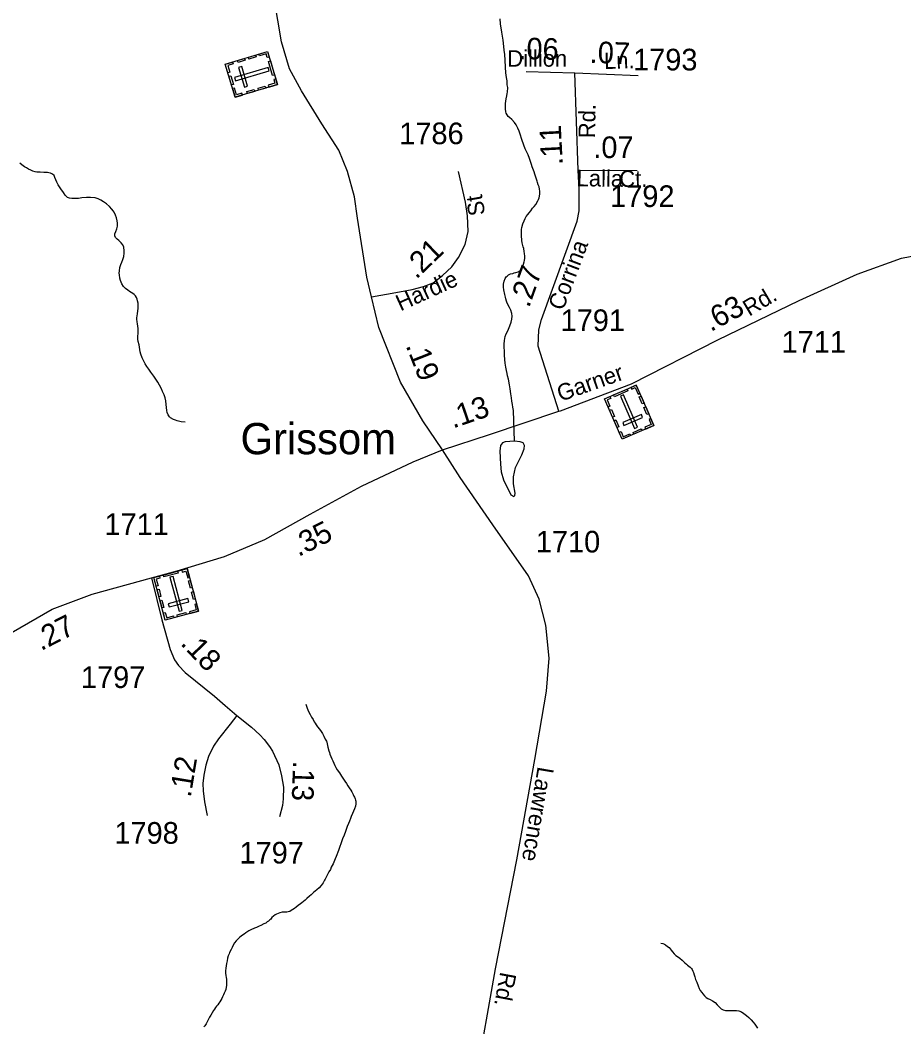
# Model space of a CAD drawing. Extents: x 2056842 to 2160602, y 826753 to 1016856.
# Drawn here: x 2116862 to 2121968, y 842001 to 847815 of the extents above; entities that cross this region are included whole.
import ezdxf

# ---------------------------------------------------------------- set-up
doc = ezdxf.new("R2010")
doc.units = 0
for name, color, linetype in [('Exist Civil Demographics City Label', 7, 'Continuous'), ('Exist Cultural Cemetery CELL', 7, 'Continuous'), ('Exist Hydrographic Creek Single Shore', 7, 'Continuous'), ('Exist Hydrographic Misc Water Feature', 7, 'Continuous'), ('Exist Road Secondary Mileage Hundredths English Label', 7, 'Continuous'), ('Exist Road Secondary Type 51 Attributed', 7, 'Continuous'), ('Exist Road Secondary Type 51 Label', 7, 'Continuous'), ('Exist Road Secondary Type 51 Number Label', 7, 'Continuous')]:
    doc.layers.add(name, color=color, linetype=linetype)

msp = doc.modelspace()

# ---------------------------------------------------------------- linework, layer by layer
at = {"layer": 'Exist Cultural Cemetery CELL'}
for points in [[(2118104.9, 847370.2), (2118047.8, 847560.9), (2118291.7, 847634), (2118348.8, 847443.3)], [(2118162.6, 847583.5), (2118121.1, 847571), (2118117.8, 847581.9), (2118159.3, 847594.4)], [(2118225.7, 847602.4), (2118184.2, 847589.9), (2118180.9, 847600.8), (2118222.4, 847613.3)], [(2118301.2, 847602.3), (2118290.2, 847599), (2118283.9, 847620.1), (2118245.1, 847608.5), (2118241.9, 847619.1), (2118291.7, 847634)], [(2118089.3, 847573.4), (2118092.5, 847562.5), (2118061.7, 847553.3), (2118073.4, 847514.5), (2118062.7, 847511.3), (2118047.8, 847561)], [(2118101.7, 847483), (2118107.1, 847465.2), (2118301.3, 847523.4), (2118295.9, 847541.3)], [(2118158.4, 847428.8), (2118176.3, 847434.2), (2118142.5, 847547), (2118124.6, 847541.6)], [(2118321.3, 847495.1), (2118297, 847576.3), (2118307.9, 847579.6), (2118332.3, 847498.3)], [(2118083.7, 847441.1), (2118068.8, 847490.8), (2118079.7, 847494.1), (2118094.6, 847444.4)], [(2118146.4, 847382.6), (2118143.2, 847393.5), (2118112.3, 847384.3), (2118100.7, 847423.1), (2118090, 847419.9), (2118104.9, 847370.2)], [(2118281.9, 847423.2), (2118240.4, 847410.8), (2118237.1, 847421.7), (2118278.6, 847434.1)], [(2118339.3, 847475), (2118328.3, 847471.7), (2118334.6, 847450.6), (2118295.9, 847439), (2118299.1, 847428.4), (2118348.8, 847443.3)], [(2118217.5, 847403.9), (2118176, 847391.5), (2118172.7, 847402.4), (2118214.2, 847414.8)], [(2120523.4, 845474.3), (2120341, 845394.7), (2120239, 845628), (2120421.5, 845707.7)], [(2120373.4, 845674.2), (2120295.7, 845640.2), (2120291.1, 845650.6), (2120368.9, 845684.6)], [(2120391.2, 845694.4), (2120395.8, 845683.9), (2120416, 845692.7), (2120432.1, 845655.6), (2120442.3, 845660.1), (2120421.6, 845707.7)], [(2120269.4, 845641.3), (2120274, 845630.7), (2120253.8, 845621.9), (2120270, 845584.9), (2120259.8, 845580.4), (2120239, 845628)], [(2120411.8, 845457.6), (2120428.9, 845465), (2120347.7, 845650.9), (2120330.6, 845643.4)], [(2120449.5, 845643.6), (2120466.8, 845603.9), (2120456.4, 845599.4), (2120439.1, 845639)], [(2120278.4, 845566.3), (2120295.7, 845526.6), (2120285.3, 845522.1), (2120268, 845561.8)], [(2120476.4, 845582), (2120493.7, 845542.3), (2120483.3, 845537.7), (2120466, 845577.4)], [(2120304.7, 845505.9), (2120322.1, 845466.2), (2120311.7, 845461.6), (2120294.3, 845501.3)], [(2120458.8, 845520.4), (2120451.3, 845537.5), (2120343.4, 845490.4), (2120350.9, 845473.2)], [(2120506.1, 845514), (2120495.7, 845509.5), (2120508.6, 845480), (2120471.4, 845463.8), (2120475.8, 845453.6), (2120523.4, 845474.3)], [(2120455.5, 845444.7), (2120408, 845424), (2120403.5, 845434.4), (2120451, 845455.2)], [(2120323.5, 845434.4), (2120333.9, 845438.9), (2120346.8, 845409.4), (2120384, 845425.6), (2120388.4, 845415.4), (2120340.9, 845394.7)], [(2117893.5, 844401.2), (2117701.2, 844349.7), (2117635.3, 844595.6), (2117827.6, 844647.2)], [(2117775.1, 844621.2), (2117693.1, 844599.2), (2117690.2, 844610.3), (2117772.1, 844632.2)], [(2117795.7, 844638.6), (2117798.6, 844627.5), (2117819.9, 844633.2), (2117830.4, 844594.1), (2117841.1, 844597), (2117827.7, 844647.1)], [(2117667.3, 844604.2), (2117670.3, 844593.1), (2117649, 844587.4), (2117659.5, 844548.4), (2117648.7, 844545.5), (2117635.3, 844595.6)], [(2117780.6, 844401.3), (2117798.7, 844406.1), (2117746.2, 844602), (2117728.1, 844597.2)], [(2117845.7, 844579.6), (2117857, 844537.8), (2117846, 844534.8), (2117834.8, 844576.7)], [(2117665, 844528.8), (2117676.2, 844486.9), (2117665.2, 844484), (2117654, 844525.8)], [(2117863.1, 844514.7), (2117874.4, 844472.9), (2117863.4, 844469.9), (2117852.1, 844511.8)], [(2117682, 844465.1), (2117693.3, 844423.3), (2117682.3, 844420.3), (2117671, 844462.1)], [(2117836.5, 844456.4), (2117831.7, 844474.4), (2117717.9, 844444), (2117722.8, 844425.9)], [(2117882.3, 844443.1), (2117871.4, 844440.1), (2117879.7, 844409), (2117840.5, 844398.5), (2117843.4, 844387.8), (2117893.5, 844401.2)], [(2117689.9, 844391.6), (2117700.9, 844394.5), (2117709.2, 844363.4), (2117748.4, 844373.9), (2117751.3, 844363.2), (2117701.2, 844349.7)], [(2117822, 844382.1), (2117771.9, 844368.7), (2117769, 844379.7), (2117819, 844393.1)]]:
    msp.add_lwpolyline(points, close=True, dxfattribs=at)
at = {"layer": 'Exist Hydrographic Creek Single Shore'}
msp.add_lwpolyline([(2120563.1, 842484.9), (2120575.2, 842481.5), (2120585.3, 842477.6), (2120591.4, 842473.8), (2120601.5, 842465.4), (2120611.3, 842458.2), (2120618.3, 842451.1), (2120623.4, 842443.8), (2120631.4, 842433.6), (2120641.5, 842422), (2120650.9, 842412.8), (2120660.1, 842406.2), (2120673, 842396.9), (2120686.2, 842386.8), (2120694.2, 842378.3), (2120702.2, 842370.6), (2120711.4, 842362.3), (2120718.6, 842356.4), (2120732.7, 842344.8), (2120740.3, 842337.2), (2120744.4, 842331.3), (2120748.7, 842323), (2120752.8, 842314.6), (2120756.5, 842301.5), (2120760.8, 842289.1), (2120764.9, 842275.1), (2120771.3, 842259.5), (2120779.5, 842237.2), (2120785, 842222.9), (2120791.6, 842211.3), (2120800, 842199.6), (2120805.7, 842191.4), (2120815.8, 842179.7), (2120826, 842169.7), (2120836.1, 842163.7), (2120849.2, 842158.4), (2120862.5, 842151.6), (2120877.3, 842140.8), (2120890, 842128.3), (2120902.7, 842114.7), (2120912.3, 842104.6), (2120924.6, 842098.7), (2120938.2, 842095.8), (2120966.9, 842094.8), (2120984.7, 842094.9), (2121000.5, 842095.7), (2121014.3, 842093.6), (2121029, 842087.4), (2121042.6, 842077.6), (2121059, 842065.8), (2121071.3, 842055.4), (2121085.2, 842042), (2121096.9, 842028), (2121107.1, 842016.3), (2121114.9, 842004.5), (2121121.5, 841992.2)], dxfattribs=at)
at = {"layer": 'Exist Hydrographic Misc Water Feature'}
for points in [[(2119862.5, 846838.4), (2119860, 846852.5), (2119856.1, 846864.9), (2119852, 846878.1), (2119850.2, 846884.9), (2119844, 846902), (2119835.8, 846926), (2119831.7, 846940), (2119821.1, 846968.4), (2119817.2, 846980.8), (2119804.9, 847016.3), (2119796.7, 847038.2), (2119780.3, 847072.4), (2119772.3, 847093.8), (2119761.2, 847126.8), (2119751.5, 847155.8), (2119745.4, 847174.2), (2119737.6, 847191.6), (2119727.3, 847211.4), (2119719.1, 847223.6), (2119703.8, 847240.6), (2119688.8, 847253), (2119682.4, 847258.8), (2119676.7, 847267.4), (2119670.8, 847277.2), (2119668.5, 847284.8), (2119666.4, 847302.6), (2119666, 847320.9), (2119666.2, 847334.7), (2119667.9, 847347), (2119669.7, 847360.9), (2119673.6, 847379), (2119675.7, 847391.3), (2119677.5, 847399.5), (2119679.4, 847425.6), (2119676.7, 847441), (2119675.3, 847465.2), (2119673, 847484.6), (2119668.5, 847511.3), (2119666.2, 847543.3), (2119664, 847583.4), (2119661.9, 847616.9), (2119659.5, 847640.9), (2119655, 847682.9), (2119653.1, 847699.4), (2119644.5, 847745.3), (2119637.9, 847794.7), (2119635.7, 847822.5)], [(2117063.1, 846906.1), (2117058.2, 846917), (2117049, 846926.1), (2117038.5, 846932.1), (2117029.1, 846934), (2117020.9, 846935.6), (2117010.6, 846935.9), (2116998.7, 846936.1), (2116978.6, 846937.5), (2116969, 846937.8), (2116959.1, 846937.6), (2116948.9, 846939.6), (2116936.6, 846943.1), (2116924.9, 846948.6), (2116910.5, 846955.2), (2116898.9, 846961.4), (2116886.8, 846967.3), (2116872.6, 846979.2), (2116859.9, 846990)], [(2117700.2, 845634.1), (2117694.3, 845651.3), (2117685.8, 845669.6), (2117679.5, 845685.2), (2117667.6, 845707.7), (2117657.3, 845723.4), (2117647.3, 845741.6), (2117634.8, 845759.3), (2117629, 845767.5), (2117618.4, 845782.5), (2117606.7, 845799.2), (2117594.8, 845814.8), (2117585.4, 845830.1), (2117576.4, 845846.5), (2117568.4, 845864.7), (2117559.9, 845886.3), (2117556.3, 845899.4), (2117553.8, 845912.8), (2117551.7, 845926.5), (2117549.5, 845940.6), (2117545.2, 845958.7), (2117543.3, 845972.8), (2117542.9, 845990.7), (2117544.8, 846004.6), (2117545.2, 846019.6), (2117544.8, 846034.2), (2117542.7, 846048.3), (2117540.5, 846062.1), (2117538.4, 846072.9), (2117535.8, 846088.3), (2117536, 846096.8), (2117537.8, 846108.3), (2117540.1, 846118.9), (2117542.3, 846136.9), (2117543.5, 846150.4), (2117543.7, 846163.8), (2117543.5, 846180.1), (2117541.1, 846194.2), (2117539.4, 846204.2), (2117534.7, 846213.9), (2117528.8, 846222.5), (2117520.8, 846230.6), (2117513, 846236.7), (2117494.9, 846248.3), (2117484.3, 846256), (2117472, 846266), (2117460.3, 846277.1), (2117450.2, 846292), (2117442.2, 846311.9), (2117438.1, 846325.9), (2117436.1, 846344.1), (2117435.5, 846353.9), (2117435.7, 846367.6), (2117438.1, 846386.8), (2117443.5, 846403.8), (2117449.2, 846418.3), (2117455, 846432.1), (2117460.9, 846450.2), (2117463, 846469.8), (2117462.8, 846483.7), (2117460.7, 846504.3), (2117456.6, 846518.3), (2117446.6, 846529.9), (2117432, 846541.8), (2117422.2, 846549.4), (2117414.2, 846559.2), (2117410.3, 846569.1), (2117410.3, 846581.7), (2117415.8, 846595.4), (2117421.5, 846609.1), (2117425.6, 846625.6), (2117425.2, 846643.5), (2117423, 846656), (2117419.1, 846673.2), (2117412.9, 846689.6), (2117404.9, 846705.4), (2117400.6, 846713), (2117392.6, 846723.1), (2117379.1, 846739.8), (2117362.1, 846754.9), (2117344, 846766.6), (2117328.2, 846776.3), (2117312.4, 846782.7), (2117295.8, 846788.1), (2117269.8, 846790.4), (2117246, 846790), (2117219.8, 846788.2), (2117199.9, 846786), (2117182.4, 846785.7), (2117161.3, 846784.5), (2117148.2, 846786.9), (2117136.3, 846791.5), (2117122, 846805.1), (2117112.3, 846819.1), (2117097.8, 846840.8), (2117089.4, 846852.2), (2117082.8, 846863.8), (2117075, 846878.7), (2117069.5, 846892.9), (2117063.1, 846906.1)], [(2119718.5, 845384.4), (2119711.8, 845561.2), (2119709.7, 845579.4), (2119707.7, 845595.1), (2119703.8, 845614.7), (2119700.7, 845634.7), (2119697, 845656.7), (2119693.7, 845685.6), (2119690.4, 845708.5), (2119683.5, 845740.8), (2119678.7, 845761.4), (2119675.9, 845774.4), (2119671.6, 845792.5), (2119667.5, 845810.9), (2119665.2, 845833.2), (2119663, 845855), (2119660.7, 845880.5), (2119660.9, 845901.2), (2119658.7, 845929.1), (2119658.2, 845944.6), (2119660.5, 845965), (2119662.3, 845976.5), (2119664.2, 845987.1), (2119670.1, 846002.5), (2119677.5, 846017.2), (2119683.9, 846031.2), (2119691.9, 846049), (2119699.3, 846071), (2119703.2, 846088.7), (2119705, 846105.1), (2119702.9, 846120.8), (2119696.6, 846139.2), (2119688.6, 846155.1), (2119676.5, 846181.3), (2119672.2, 846191.2), (2119668.1, 846205.2), (2119666.4, 846215.2), (2119661.7, 846230.9), (2119657.6, 846257.1), (2119655.6, 846272.9), (2119655.6, 846290.7), (2119659.3, 846307.2), (2119665.2, 846322.5), (2119671.2, 846333), (2119675.3, 846337.2), (2119684.7, 846345.1), (2119695.2, 846349.2), (2119708.9, 846352.8), (2119716.5, 846355.3), (2119726.5, 846357.4), (2119738.8, 846361.3), (2119748.7, 846367.5), (2119752.8, 846371.7), (2119760.8, 846383.9), (2119766.7, 846396), (2119770.4, 846405.6), (2119774.3, 846419.6), (2119776.1, 846427.8), (2119777.8, 846440.2), (2119778, 846451.5), (2119775.7, 846468.1), (2119773.7, 846479.8), (2119771.4, 846495.9), (2119769.2, 846506), (2119763.4, 846529.6), (2119760.8, 846542.1), (2119758.9, 846571.7), (2119758.5, 846589.6), (2119758.5, 846605.4), (2119760.6, 846617.7), (2119766.1, 846637.9), (2119773.7, 846655.8), (2119779.8, 846669.9), (2119786, 846680.4), (2119796, 846692.2), (2119804, 846702), (2119813.7, 846713.9), (2119823.3, 846728.6), (2119831.3, 846738.4), (2119840.9, 846750.3), (2119853.2, 846770.8), (2119857.1, 846778.7), (2119860.8, 846788.7), (2119862.5, 846798.6), (2119864.9, 846812.5), (2119864.3, 846827.1), (2119862.5, 846838.4)], [(2117815.2, 845492.9), (2117793.5, 845494.3), (2117769.3, 845500.3), (2117759.3, 845503.9), (2117749, 845508.3), (2117731.2, 845517.9), (2117725.2, 845523.7), (2117717, 845535.9), (2117712.7, 845549.9), (2117710.7, 845561.5), (2117706.8, 845596.2), (2117704.5, 845615.7), (2117700.2, 845634.1)], [(2119718.5, 845384.4), (2119664.5, 845379.4), (2119648.2, 845373.1), (2119638.1, 845358), (2119634.4, 845326.6), (2119636.9, 845251.2), (2119640.6, 845206), (2119654.5, 845160.8), (2119697.2, 845074.1), (2119714.7, 845064), (2119721, 845070.3), (2119722.3, 845082.9), (2119712.2, 845136.9), (2119713.5, 845178.3), (2119723.5, 845231.1), (2119761.2, 845305.2), (2119775, 845339.2), (2119776.3, 845358), (2119768.7, 845374.4), (2119751.1, 845380.6), (2119718.5, 845384.4)], [(2118513.6, 843863.7), (2118520, 843842), (2118524.1, 843832), (2118530.5, 843818.9), (2118538, 843805.6), (2118546.5, 843790.1), (2118554.9, 843775.9), (2118562, 843763.4), (2118567, 843754.9), (2118572.7, 843746), (2118580.5, 843734.2), (2118591.2, 843720.9), (2118601, 843706.8), (2118609, 843695.8), (2118617.6, 843678.7), (2118625.6, 843662.9), (2118631.5, 843650.2), (2118633.6, 843644.7), (2118637.9, 843626.6), (2118640, 843616.5), (2118645.7, 843594.9), (2118648.8, 843585.1), (2118652.3, 843575.3), (2118656.6, 843562.8), (2118662.7, 843549), (2118668.9, 843537.1), (2118675, 843523.1), (2118681, 843510.9), (2118686.7, 843499.1), (2118694.9, 843484.8), (2118707.4, 843467.5), (2118719.3, 843449.1), (2118730, 843431.7), (2118737.6, 843419.1), (2118747.6, 843405.8), (2118755.8, 843393.6), (2118763.6, 843381.9), (2118772.4, 843367.6), (2118778.4, 843357.8), (2118786.2, 843343.6), (2118790.1, 843333.7), (2118794.4, 843326.5), (2118798.5, 843317.8), (2118800.5, 843309.8), (2118802.2, 843303.9), (2118802.6, 843296.5), (2118802.6, 843288.4), (2118799.7, 843274.6), (2118794.8, 843259.9), (2118789, 843246.2), (2118783.3, 843233.7), (2118775.5, 843215.8), (2118770.6, 843203.5), (2118765.4, 843188.9), (2118759.5, 843176), (2118751.7, 843157.3), (2118748.2, 843146.1), (2118742.1, 843129.6), (2118734.5, 843107.6), (2118725.1, 843085.9), (2118717.1, 843064), (2118707.2, 843037.1), (2118701.1, 843018.9), (2118687.3, 842984.9), (2118681.8, 842971.1), (2118670.3, 842943.2), (2118660.1, 842922.9), (2118654.5, 842909.9), (2118646.7, 842896.1), (2118640.6, 842884.8), (2118634.6, 842872.7), (2118628.9, 842860.6), (2118625.6, 842853.8), (2118621.5, 842847.6), (2118617.2, 842839.3), (2118613.1, 842832.2), (2118607.1, 842824.2), (2118601, 842816.2), (2118590.9, 842803.9), (2118577.4, 842791.7), (2118567.2, 842784), (2118557.3, 842775.8), (2118543.6, 842764), (2118533.7, 842755.8), (2118518.2, 842741.5), (2118510, 842733.4), (2118500.1, 842725.6), (2118490.3, 842717.3), (2118482.5, 842710.8), (2118468.5, 842701.6), (2118456.4, 842692.4), (2118446.6, 842684.6), (2118437.8, 842678.2), (2118428.5, 842672.7), (2118419.9, 842667.9), (2118410.5, 842664.9), (2118402.3, 842663.3), (2118392.9, 842662.7), (2118376.7, 842662.3), (2118362.5, 842660)], [(2118362.5, 842660), (2118352.7, 842656.2), (2118343, 842652.4), (2118335, 842647.5), (2118325.8, 842640.4), (2118317, 842631.5), (2118311.1, 842623.6), (2118305.5, 842617.9), (2118296.7, 842611.5), (2118290.3, 842606.8), (2118281.7, 842600.4), (2118271.1, 842595.5), (2118253, 842586.9), (2118243.2, 842583.1), (2118227.8, 842575.3), (2118215.5, 842570.3), (2118195.6, 842561.1), (2118184.3, 842554.7), (2118171.6, 842546.9), (2118165.9, 842542.9), (2118156.2, 842536.6), (2118148, 842530.1), (2118140.2, 842523.6), (2118130, 842516.3), (2118119.5, 842506.9), (2118109.9, 842498.2), (2118100.3, 842485.9), (2118092.5, 842472.1), (2118086.7, 842460), (2118080.8, 842447.9), (2118072.8, 842430), (2118069.1, 842421.6), (2118065, 842411.3), (2118060.9, 842397.3), (2118057.8, 842381.9), (2118055.6, 842367.3), (2118053.5, 842353.4), (2118051.7, 842339), (2118049.8, 842323.5), (2118049.8, 842310.5), (2118051.3, 842298.1), (2118052.5, 842285), (2118053.9, 842276.2), (2118054.1, 842265.2), (2118054.5, 842247.3), (2118053.7, 842238.9), (2118052.9, 842229.3), (2118050.2, 842216.3), (2118047.2, 842207.4), (2118042, 842195.2), (2118036.5, 842186.4), (2118031.2, 842175), (2118026.8, 842165.1), (2118022.3, 842155.3), (2118015.4, 842144.9), (2118009.4, 842136.9), (2118003.9, 842128.8), (2117997.3, 842120.5), (2117991.8, 842112.4), (2117985.2, 842103.6), (2117979.5, 842094.8), (2117971.9, 842082.5), (2117963.3, 842068.8), (2117955.5, 842055.8), (2117948.5, 842041.9), (2117942.8, 842030.5), (2117937, 842018.4), (2117928.6, 842006.3), (2117924.5, 842000)]]:
    msp.add_lwpolyline(points, dxfattribs=at)
at = {"layer": 'Exist Road Secondary Type 51 Attributed'}
for points in [[(2118892.6, 846217.4), (2118866, 846330.5), (2118810.9, 846672), (2118793.8, 846794.3), (2118754.1, 846940.9), (2118702.8, 847064.5), (2118604.7, 847215.7), (2118487.9, 847406.8), (2118419.5, 847534.2), (2118372, 847690.1), (2118330.2, 847943), (2118224.7, 848537.3), (2118124.9, 849087.8), (2118048.9, 849426.3), (2117941.5, 849923.5), (2117871.2, 850157.4), (2117680.3, 850799.2), (2117546.3, 851159.5), (2117469.3, 851308.2)], [(2119785, 847519), (2120066, 847511.4)], [(2120066, 847511.4), (2120433.2, 847496.2)], [(2120086.3, 846949), (2120066, 847511.4)], [(2118892.6, 846217.4), (2119032.1, 846242.9), (2119126.5, 846260.1), (2119193.1, 846277.2), (2119248.9, 846298.7), (2119302.6, 846339.5), (2119356.3, 846391), (2119394.9, 846444.6), (2119433.5, 846519.7), (2119451.7, 846594.8), (2119446.4, 846684.9), (2119435.7, 846764.3), (2119394.9, 846940.2)], [(2119973.9, 845556), (2119854.6, 845931.8), (2119859.7, 846025.6), (2119874.8, 846086.4), (2120081.2, 846655.1), (2120091.3, 846713.4), (2120091.3, 846837.5), (2120086.3, 846949)], [(2120086.3, 846949), (2120426.3, 846947.7)], [(2119973.9, 845556), (2119984.3, 845559.4), (2120394.8, 845715.4), (2120893.6, 845969.2), (2121363, 846195.5), (2121697.4, 846347.6), (2121954.9, 846439.9), (2122194.3, 846487.4), (2122577.2, 846585.3), (2122805.3, 846638.6), (2122901.2, 846675.7), (2123054.7, 846760.8)], [(2119303.1, 845334.1), (2119188.1, 845500.5), (2119058.9, 845724.9), (2118934.4, 846039.6), (2118892.6, 846217.4)], [(2119303.1, 845334.1), (2119573.9, 845422.5), (2119973.9, 845556)], [(2117622.1, 844594.1), (2117769.6, 844634.3), (2118043.2, 844718), (2118276.9, 844815), (2118538.2, 844962.4), (2118834.7, 845124), (2119133, 845264.7), (2119303.1, 845334.1)], [(2119495.4, 841691.9), (2119608.1, 842336.7), (2119731.2, 842964.9), (2119836.6, 843545.3), (2119902.5, 843938.7), (2119918.1, 844130.9), (2119899.9, 844320.6), (2119861.5, 844470.2), (2119798.7, 844604.8), (2119593, 844899.9), (2119404, 845174.3), (2119303.1, 845334.1)], [(2116388.1, 843944.1), (2116534.4, 844098.1), (2116774.8, 844255), (2117048.4, 844412.8), (2117278.4, 844500.3), (2117622.1, 844594.1)], [(2117622.1, 844594.1), (2117680.9, 844351.4), (2117728.5, 844179.8), (2117754.2, 844121.3), (2117778, 844088), (2117816.1, 844047.4), (2117985.3, 843909.8), (2118047.8, 843856.7), (2118115.1, 843798.9)], [(2118115.1, 843798.9), (2118075.2, 843748.2), (2118008.5, 843664.2), (2117979.3, 843622.5), (2117950.7, 843562.3), (2117934.6, 843511.6), (2117923.9, 843455), (2117918.6, 843406.1), (2117919.5, 843363.2), (2117928.4, 843300.6), (2117942.4, 843221.4)], [(2118115.1, 843798.9), (2118199.1, 843731.6), (2118248, 843687.4), (2118271.8, 843661.2), (2118304, 843619.5), (2118319.5, 843593.3), (2118356.4, 843514.6), (2118373.1, 843450.2), (2118383.8, 843385.9), (2118382, 843317.9), (2118377.3, 843279.8), (2118360.6, 843213)]]:
    msp.add_lwpolyline(points, dxfattribs=at)

# ---------------------------------------------------------------- texts
at = {"layer": 'Exist Civil Demographics City Label'}
msp.add_text('Grissom', height=180.45, dxfattribs=at).set_placement((2118135.7, 845308))
at = {"layer": 'Exist Road Secondary Mileage Hundredths English Label'}
for s, rotation, p in [('.06', 358.80017, (2119740, 847590.1)), ('.07', 357.82921, (2120151.1, 847569.1)), ('.11', 92.97271, (2119997.8, 846979.7)), ('.07', 0.01902, (2120173.9, 847018.4)), ('.21', 43.81423, (2119150.3, 846315)), ('.27', 70.3905, (2119802.1, 846149.6)), ('.63', 28.24002, (2120851.7, 846012.9)), ('.19', 291.5789, (2119088.5, 845935.6)), ('.13', 18.86894, (2119363.3, 845456.2)), ('.35', 26.5669, (2118469.9, 844713.6)), ('.27', 27.03735, (2116982.8, 844170.3)), ('.18', 313.88533, (2117783.9, 844211.1)), ('.12', 80.65542, (2117847.7, 843322)), ('.13', 268.30544, (2118438.9, 843538.7))]:
    msp.add_text(s, height=125, rotation=rotation, dxfattribs=at).set_placement(p)
at = {"layer": 'Exist Road Secondary Type 51 Label'}
for s, rotation, p in [('Dillion', 359.98805, (2119676.8, 847546.5)), ('Ln.', 1.77246, (2120236.7, 847532.5)), ('Rd.', 88.96577, (2120183.5, 847132.6)), ('Lalla', 359.33964, (2120076.9, 846855.9)), ('Ct.', 0.13333, (2120323.8, 846851.8)), ('St', 99.65626, (2119549.8, 846693.4)), ('Corrina', 69.35866, (2119998.8, 846132.9)), ('Hardie', 24.37683, (2119059.9, 846132.3)), ('Rd.', 30.7521, (2121073.9, 846101.7)), ('Garner', 19.33174, (2119983.9, 845610.8)), ('Lawrence', 260.34215, (2119853.1, 843507.5)), ('Rd.', 259.4471, (2119636.6, 842321.9))]:
    msp.add_text(s, height=95, rotation=rotation, dxfattribs=at).set_placement(p)
at = {"layer": 'Exist Road Secondary Type 51 Number Label'}
for s, p in [('1793', (2120403.5, 847524.8)), ('1786', (2119052.8, 847098.7)), ('1792', (2120270.9, 846735.9)), ('1791', (2119984.8, 846019.4)), ('1711', (2121261.2, 845894.1)), ('1711', (2117349.6, 844841.8)), ('1710', (2119841.7, 844740.5)), ('1797', (2117213.8, 843957.8)), ('1798', (2117407.1, 843058.5)), ('1797', (2118129.9, 842944.2))]:
    msp.add_text(s, height=125, dxfattribs=at).set_placement(p)

doc.saveas('drawing.dxf')
